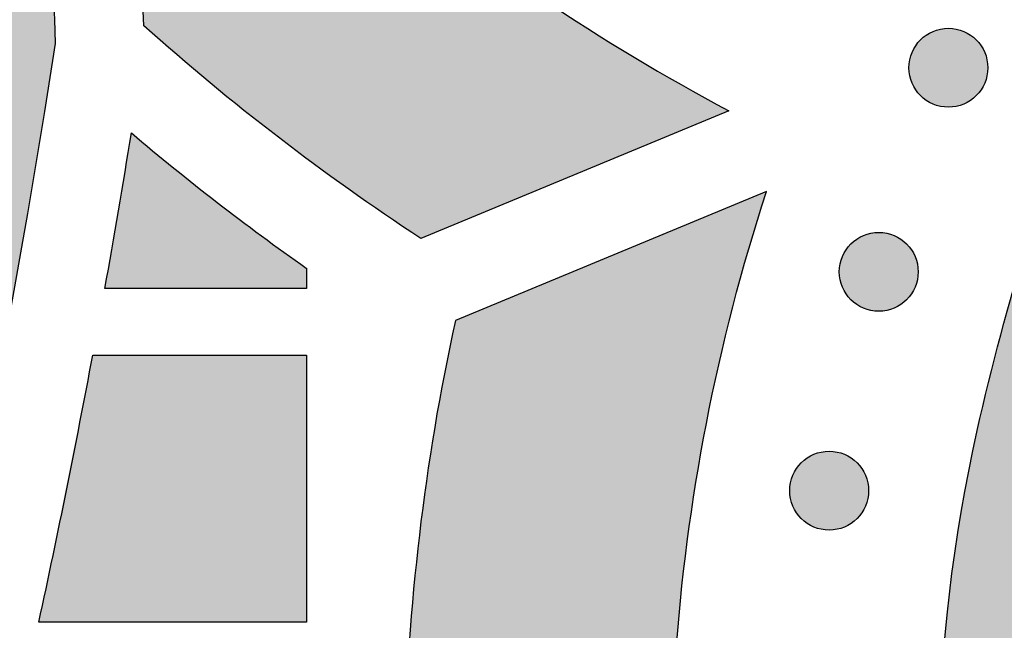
# Model space of a CAD drawing. Header units: millimetres. Extents: x -3873 to -97, y 912 to 4165.
# Tile 247 of 656: x -2923 to -2879, y 1368 to 1396. Entities that reach past the tile are written whole.
import ezdxf

# ---------------------------------------------------------------- set-up
doc = ezdxf.new("R2010")
doc.units = ezdxf.units.MM
doc.layers.add('pattern', color=7, linetype='Continuous', true_color=0x000000)

msp = doc.modelspace()

# ---------------------------------------------------------------- hatches: boundary and pattern name
at = {"layer": 'pattern'}
for points in [[(-2929.758, 1428.419), (-2930.401, 1420.543), (-2931.202, 1412.659), (-2932.162, 1404.769), (-2933.282, 1396.88), (-2934.563, 1388.995), (-2936.004, 1381.12), (-2937.606, 1373.26), (-2939.369, 1365.419), (-2941.292, 1357.602), (-2943.375, 1349.815), (-2945.618, 1342.062), (-2948.02, 1334.347), (-2950.579, 1326.677), (-2953.295, 1319.055), (-2956.165, 1311.487), (-2959.189, 1303.977), (-2962.364, 1296.53), (-2965.689, 1289.15), (-2969.161, 1281.841), (-2972.778, 1274.609), (-2976.537, 1267.458), (-2980.436, 1260.391), (-2984.472, 1253.413), (-2988.642, 1246.527), (-2992.942, 1239.738), (-2997.37, 1233.049), (-3001.922, 1226.463), (-3006.594, 1219.984), (-3011.383, 1213.615), (-3016.285, 1207.36), (-3021.297, 1201.22), (-3026.413, 1195.198), (-3024.311, 1195.964), (-3022.224, 1196.789), (-3020.157, 1197.673), (-3018.111, 1198.616), (-3016.088, 1199.616), (-3014.092, 1200.673), (-3012.124, 1201.785), (-3010.187, 1202.952), (-3008.283, 1204.173), (-3006.414, 1205.445), (-3004.583, 1206.767), (-3002.791, 1208.137), (-3001.04, 1209.555), (-2999.332, 1211.017), (-2997.668, 1212.523), (-2996.051, 1214.069), (-2988.979, 1224.053), (-2982.186, 1234.274), (-2975.684, 1244.722), (-2969.483, 1255.384), (-2963.595, 1266.247), (-2958.027, 1277.296), (-2952.79, 1288.518), (-2947.89, 1299.898), (-2943.335, 1311.42), (-2939.13, 1323.068), (-2935.281, 1334.827), (-2931.792, 1346.681), (-2928.665, 1358.612), (-2925.903, 1370.604), (-2923.506, 1382.64), (-2921.475, 1394.705), (-2921.561, 1396.876), (-2921.705, 1399.05), (-2921.908, 1401.223), (-2922.169, 1403.394), (-2922.49, 1405.561), (-2922.868, 1407.72), (-2923.305, 1409.87), (-2923.8, 1412.008), (-2924.352, 1414.132), (-2924.961, 1416.24), (-2925.626, 1418.329), (-2926.347, 1420.397), (-2927.121, 1422.442), (-2927.949, 1424.462), (-2928.828, 1426.455)], [(-2917.498, 1395.499), (-2917.631, 1398.178), (-2917.85, 1400.855), (-2918.153, 1403.527), (-2918.539, 1406.19), (-2919.01, 1408.839), (-2919.563, 1411.471), (-2920.198, 1414.081), (-2920.914, 1416.666), (-2919.397, 1414.767), (-2917.826, 1412.903), (-2916.204, 1411.078), (-2914.531, 1409.293), (-2912.809, 1407.551), (-2911.04, 1405.852), (-2909.225, 1404.2), (-2907.366, 1402.596), (-2905.466, 1401.042), (-2903.526, 1399.539), (-2901.548, 1398.089), (-2899.535, 1396.693), (-2897.488, 1395.353), (-2895.411, 1394.069), (-2893.305, 1392.843), (-2891.172, 1391.676), (-2905.033, 1385.94), (-2906.666, 1387.03), (-2908.28, 1388.151), (-2909.873, 1389.303), (-2911.444, 1390.485), (-2912.993, 1391.696), (-2914.519, 1392.936), (-2916.021, 1394.204)], [(-2823.86, 1315.405), (-2815.208, 1304.485), (-2816.607, 1304.214), (-2818.02, 1303.977), (-2819.445, 1303.775), (-2820.881, 1303.61), (-2822.327, 1303.482), (-2823.781, 1303.391), (-2825.243, 1303.337), (-2826.71, 1303.322), (-2828.18, 1303.346), (-2829.654, 1303.409), (-2831.128, 1303.51), (-2832.602, 1303.651), (-2834.073, 1303.832), (-2835.541, 1304.051), (-2837.003, 1304.31), (-2838.459, 1304.607), (-2839.906, 1304.943), (-2841.343, 1305.317), (-2842.768, 1305.729), (-2844.181, 1306.179), (-2845.579, 1306.665), (-2846.962, 1307.186), (-2848.327, 1307.743), (-2849.674, 1308.335), (-2851.001, 1308.959), (-2852.308, 1309.617), (-2853.592, 1310.306), (-2854.853, 1311.025), (-2856.09, 1311.773), (-2857.301, 1312.55), (-2858.487, 1313.354), (-2859.646, 1314.184), (-2860.634, 1314.928), (-2861.608, 1315.699), (-2862.568, 1316.495), (-2863.513, 1317.316), (-2864.441, 1318.162), (-2865.352, 1319.032), (-2866.245, 1319.926), (-2867.118, 1320.843), (-2867.972, 1321.783), (-2868.804, 1322.744), (-2869.615, 1323.727), (-2870.403, 1324.731), (-2871.168, 1325.754), (-2871.909, 1326.796), (-2872.625, 1327.856), (-2873.316, 1328.933), (-2873.981, 1330.026), (-2874.619, 1331.135), (-2875.23, 1332.258), (-2875.814, 1333.394), (-2876.37, 1334.543), (-2876.897, 1335.702), (-2877.396, 1336.872), (-2877.866, 1338.052), (-2878.307, 1339.239), (-2878.718, 1340.433), (-2879.101, 1341.634), (-2879.454, 1342.839), (-2879.777, 1344.048), (-2880.071, 1345.26), (-2880.335, 1346.474), (-2880.571, 1347.689), (-2880.88, 1349.516), (-2881.144, 1351.354), (-2881.363, 1353.202), (-2881.536, 1355.057), (-2881.663, 1356.918), (-2881.743, 1358.784), (-2881.777, 1360.653), (-2881.764, 1362.522), (-2881.704, 1364.39), (-2881.598, 1366.256), (-2881.445, 1368.117), (-2881.246, 1369.972), (-2881.001, 1371.82), (-2880.71, 1373.657), (-2880.375, 1375.484), (-2879.995, 1377.298), (-2879.492, 1379.452), (-2878.942, 1381.596), (-2878.346, 1383.728), (-2877.704, 1385.848), (-2877.016, 1387.953), (-2876.284, 1390.043), (-2875.507, 1392.116), (-2874.686, 1394.17), (-2859.445, 1400.477), (-2861.596, 1395.19), (-2863.602, 1389.843), (-2865.458, 1384.442), (-2867.164, 1378.994), (-2867.66, 1377.235), (-2868.107, 1375.456), (-2868.502, 1373.661), (-2868.845, 1371.851), (-2869.135, 1370.028), (-2869.372, 1368.196), (-2869.555, 1366.355), (-2869.683, 1364.509), (-2869.758, 1362.661), (-2869.777, 1360.811), (-2869.742, 1358.964), (-2869.653, 1357.12), (-2869.511, 1355.283), (-2869.314, 1353.456), (-2869.065, 1351.639), (-2868.765, 1349.836), (-2868.582, 1348.894), (-2868.377, 1347.953), (-2868.149, 1347.013), (-2867.898, 1346.075), (-2867.624, 1345.14), (-2867.328, 1344.209), (-2867.009, 1343.283), (-2866.667, 1342.362), (-2866.302, 1341.447), (-2865.915, 1340.54), (-2865.506, 1339.64), (-2865.075, 1338.749), (-2864.622, 1337.868), (-2864.148, 1336.997), (-2863.653, 1336.137), (-2863.138, 1335.29), (-2862.602, 1334.454), (-2862.047, 1333.632), (-2861.472, 1332.824), (-2860.879, 1332.03), (-2860.267, 1331.252), (-2859.639, 1330.49), (-2858.993, 1329.744), (-2858.331, 1329.015), (-2857.654, 1328.304), (-2856.961, 1327.611), (-2856.255, 1326.936), (-2855.535, 1326.28), (-2854.802, 1325.643), (-2854.058, 1325.025), (-2853.302, 1324.428), (-2852.536, 1323.851), (-2851.776, 1323.304), (-2851.002, 1322.772), (-2850.214, 1322.255), (-2849.413, 1321.754), (-2848.599, 1321.269), (-2847.772, 1320.8), (-2846.933, 1320.348), (-2846.083, 1319.913), (-2845.222, 1319.497), (-2844.351, 1319.098), (-2843.47, 1318.718), (-2842.58, 1318.358), (-2841.681, 1318.016), (-2840.774, 1317.694), (-2839.86, 1317.392), (-2838.939, 1317.109), (-2838.013, 1316.848), (-2837.081, 1316.606), (-2836.144, 1316.385), (-2835.204, 1316.185), (-2834.26, 1316.006), (-2833.314, 1315.847), (-2832.366, 1315.71), (-2831.416, 1315.593), (-2830.466, 1315.498), (-2829.517, 1315.423), (-2828.568, 1315.369), (-2827.621, 1315.335), (-2826.676, 1315.322), (-2825.733, 1315.33), (-2824.795, 1315.357)], [(-2882.551, 1392.359), (-2882.523, 1392.332), (-2882.494, 1392.305), (-2882.464, 1392.278), (-2882.433, 1392.252), (-2882.402, 1392.226), (-2882.369, 1392.201), (-2882.336, 1392.176), (-2882.302, 1392.152), (-2882.267, 1392.129), (-2882.231, 1392.106), (-2882.195, 1392.084), (-2882.157, 1392.063), (-2882.119, 1392.042), (-2882.081, 1392.022), (-2882.041, 1392.004), (-2882.001, 1391.986), (-2881.96, 1391.969), (-2881.919, 1391.953), (-2881.877, 1391.937), (-2881.835, 1391.923), (-2881.792, 1391.91), (-2881.748, 1391.898), (-2881.704, 1391.887), (-2881.66, 1391.877), (-2881.615, 1391.869), (-2881.57, 1391.861), (-2881.525, 1391.855), (-2881.48, 1391.849), (-2881.434, 1391.845), (-2881.388, 1391.842), (-2881.342, 1391.84), (-2881.296, 1391.84), (-2881.25, 1391.84), (-2881.204, 1391.842), (-2881.159, 1391.845), (-2881.113, 1391.849), (-2881.068, 1391.855), (-2881.022, 1391.861), (-2880.977, 1391.869), (-2880.933, 1391.877), (-2880.888, 1391.887), (-2880.845, 1391.898), (-2880.801, 1391.91), (-2880.758, 1391.923), (-2880.716, 1391.938), (-2880.674, 1391.953), (-2880.632, 1391.969), (-2880.592, 1391.986), (-2880.551, 1392.004), (-2880.512, 1392.023), (-2880.473, 1392.042), (-2880.435, 1392.063), (-2880.398, 1392.084), (-2880.362, 1392.106), (-2880.326, 1392.129), (-2880.291, 1392.152), (-2880.257, 1392.176), (-2880.224, 1392.201), (-2880.191, 1392.226), (-2880.159, 1392.252), (-2880.129, 1392.278), (-2880.099, 1392.305), (-2880.07, 1392.332), (-2880.042, 1392.36), (-2880.014, 1392.388), (-2879.987, 1392.417), (-2879.96, 1392.447), (-2879.934, 1392.477), (-2879.908, 1392.509), (-2879.883, 1392.541), (-2879.858, 1392.575), (-2879.834, 1392.609), (-2879.811, 1392.644), (-2879.788, 1392.68), (-2879.766, 1392.716), (-2879.745, 1392.753), (-2879.724, 1392.791), (-2879.705, 1392.83), (-2879.686, 1392.869), (-2879.668, 1392.91), (-2879.651, 1392.95), (-2879.635, 1392.992), (-2879.62, 1393.034), (-2879.606, 1393.076), (-2879.593, 1393.119), (-2879.581, 1393.162), (-2879.57, 1393.206), (-2879.56, 1393.251), (-2879.551, 1393.295), (-2879.543, 1393.34), (-2879.537, 1393.386), (-2879.532, 1393.431), (-2879.527, 1393.477), (-2879.524, 1393.522), (-2879.523, 1393.568), (-2879.522, 1393.614), (-2879.523, 1393.66), (-2879.525, 1393.706), (-2879.527, 1393.752), (-2879.532, 1393.798), (-2879.537, 1393.843), (-2879.543, 1393.888), (-2879.551, 1393.933), (-2879.56, 1393.978), (-2879.57, 1394.022), (-2879.581, 1394.066), (-2879.593, 1394.109), (-2879.606, 1394.152), (-2879.62, 1394.195), (-2879.635, 1394.237), (-2879.651, 1394.278), (-2879.668, 1394.319), (-2879.686, 1394.359), (-2879.705, 1394.398), (-2879.725, 1394.437), (-2879.745, 1394.475), (-2879.766, 1394.512), (-2879.788, 1394.549), (-2879.811, 1394.585), (-2879.835, 1394.62), (-2879.859, 1394.654), (-2879.883, 1394.687), (-2879.908, 1394.719), (-2879.934, 1394.751), (-2879.96, 1394.782), (-2879.987, 1394.812), (-2880.014, 1394.841), (-2880.042, 1394.869), (-2880.07, 1394.896), (-2880.099, 1394.924), (-2880.129, 1394.95), (-2880.16, 1394.976), (-2880.191, 1395.002), (-2880.224, 1395.027), (-2880.257, 1395.052), (-2880.291, 1395.076), (-2880.326, 1395.1), (-2880.362, 1395.122), (-2880.398, 1395.144), (-2880.436, 1395.166), (-2880.474, 1395.186), (-2880.512, 1395.206), (-2880.552, 1395.225), (-2880.592, 1395.243), (-2880.633, 1395.26), (-2880.674, 1395.276), (-2880.716, 1395.291), (-2880.758, 1395.305), (-2880.801, 1395.318), (-2880.845, 1395.33), (-2880.889, 1395.341), (-2880.933, 1395.351), (-2880.978, 1395.36), (-2881.023, 1395.367), (-2881.068, 1395.374), (-2881.113, 1395.379), (-2881.159, 1395.383), (-2881.205, 1395.386), (-2881.251, 1395.388), (-2881.297, 1395.388), (-2881.342, 1395.388), (-2881.388, 1395.386), (-2881.434, 1395.383), (-2881.48, 1395.379), (-2881.525, 1395.374), (-2881.571, 1395.367), (-2881.615, 1395.359), (-2881.66, 1395.351), (-2881.704, 1395.341), (-2881.748, 1395.33), (-2881.792, 1395.318), (-2881.835, 1395.305), (-2881.877, 1395.291), (-2881.919, 1395.276), (-2881.961, 1395.259), (-2882.001, 1395.242), (-2882.041, 1395.224), (-2882.081, 1395.206), (-2882.12, 1395.186), (-2882.158, 1395.165), (-2882.195, 1395.144), (-2882.231, 1395.122), (-2882.267, 1395.099), (-2882.302, 1395.076), (-2882.336, 1395.052), (-2882.369, 1395.027), (-2882.402, 1395.002), (-2882.433, 1394.976), (-2882.464, 1394.95), (-2882.494, 1394.923), (-2882.523, 1394.896), (-2882.551, 1394.869), (-2882.579, 1394.84), (-2882.606, 1394.811), (-2882.633, 1394.782), (-2882.659, 1394.751), (-2882.685, 1394.719), (-2882.71, 1394.687), (-2882.734, 1394.653), (-2882.758, 1394.619), (-2882.782, 1394.584), (-2882.805, 1394.549), (-2882.827, 1394.512), (-2882.848, 1394.475), (-2882.868, 1394.437), (-2882.888, 1394.398), (-2882.907, 1394.359), (-2882.925, 1394.319), (-2882.942, 1394.278), (-2882.958, 1394.237), (-2882.973, 1394.195), (-2882.987, 1394.152), (-2883, 1394.109), (-2883.012, 1394.066), (-2883.023, 1394.022), (-2883.033, 1393.978), (-2883.042, 1393.933), (-2883.049, 1393.888), (-2883.056, 1393.843), (-2883.061, 1393.797), (-2883.065, 1393.752), (-2883.068, 1393.706), (-2883.07, 1393.66), (-2883.071, 1393.614), (-2883.07, 1393.568), (-2883.068, 1393.522), (-2883.065, 1393.476), (-2883.061, 1393.431), (-2883.056, 1393.385), (-2883.049, 1393.34), (-2883.042, 1393.295), (-2883.033, 1393.25), (-2883.023, 1393.206), (-2883.012, 1393.162), (-2883, 1393.119), (-2882.987, 1393.076), (-2882.973, 1393.033), (-2882.958, 1392.991), (-2882.942, 1392.95), (-2882.925, 1392.909), (-2882.907, 1392.869), (-2882.888, 1392.83), (-2882.868, 1392.791), (-2882.848, 1392.753), (-2882.826, 1392.716), (-2882.804, 1392.679), (-2882.782, 1392.644), (-2882.758, 1392.609), (-2882.734, 1392.575), (-2882.71, 1392.541), (-2882.684, 1392.509), (-2882.659, 1392.477), (-2882.632, 1392.446), (-2882.606, 1392.417), (-2882.578, 1392.388)], [(-2918.059, 1390.684), (-2916.144, 1389.096), (-2914.193, 1387.553), (-2912.206, 1386.054), (-2910.187, 1384.602), (-2910.187, 1383.686), (-2919.251, 1383.685)], [(-2835.741, 1280.179), (-2835.085, 1280.369), (-2834.43, 1280.571), (-2833.778, 1280.785), (-2833.129, 1281.012), (-2832.482, 1281.252), (-2831.839, 1281.504), (-2831.199, 1281.768), (-2830.564, 1282.045), (-2829.933, 1282.334), (-2829.306, 1282.634), (-2828.685, 1282.947), (-2828.069, 1283.272), (-2827.459, 1283.608), (-2826.855, 1283.956), (-2826.257, 1284.316), (-2825.666, 1284.686), (-2825.082, 1285.067), (-2824.506, 1285.46), (-2823.937, 1285.863), (-2823.376, 1286.276), (-2822.823, 1286.699), (-2822.279, 1287.132), (-2821.743, 1287.575), (-2821.217, 1288.027), (-2820.699, 1288.489), (-2820.192, 1288.959), (-2819.693, 1289.437), (-2819.205, 1289.924), (-2818.727, 1290.419), (-2818.259, 1290.921), (-2817.802, 1291.431), (-2817.355, 1291.948), (-2818.939, 1291.75), (-2820.534, 1291.589), (-2822.139, 1291.465), (-2823.753, 1291.38), (-2825.374, 1291.332), (-2827.001, 1291.324), (-2828.632, 1291.354), (-2830.266, 1291.424), (-2831.902, 1291.534), (-2833.539, 1291.683), (-2835.174, 1291.873), (-2836.806, 1292.102), (-2838.435, 1292.372), (-2840.057, 1292.681), (-2841.673, 1293.03), (-2843.28, 1293.418), (-2844.877, 1293.845), (-2846.463, 1294.311), (-2848.036, 1294.815), (-2849.595, 1295.356), (-2851.139, 1295.935), (-2852.666, 1296.55), (-2854.174, 1297.201), (-2855.664, 1297.886), (-2857.133, 1298.606), (-2858.581, 1299.359), (-2860.005, 1300.144), (-2861.407, 1300.96), (-2862.783, 1301.807), (-2864.134, 1302.682), (-2865.458, 1303.586), (-2866.755, 1304.517), (-2867.965, 1305.428), (-2869.159, 1306.372), (-2870.334, 1307.346), (-2871.491, 1308.352), (-2872.627, 1309.387), (-2873.743, 1310.453), (-2874.836, 1311.548), (-2875.905, 1312.671), (-2876.95, 1313.821), (-2877.97, 1314.999), (-2878.962, 1316.202), (-2879.927, 1317.431), (-2880.864, 1318.684), (-2881.771, 1319.959), (-2882.648, 1321.257), (-2883.494, 1322.576), (-2884.308, 1323.915), (-2885.089, 1325.272), (-2885.838, 1326.647), (-2886.553, 1328.039), (-2887.233, 1329.445), (-2887.879, 1330.865), (-2888.49, 1332.298), (-2889.065, 1333.742), (-2889.605, 1335.195), (-2890.109, 1336.658), (-2890.577, 1338.128), (-2891.009, 1339.603), (-2891.405, 1341.084), (-2891.765, 1342.568), (-2892.089, 1344.054), (-2892.377, 1345.541), (-2892.814, 1348.173), (-2893.171, 1350.826), (-2893.447, 1353.496), (-2893.64, 1356.18), (-2893.75, 1358.873), (-2893.776, 1361.573), (-2893.718, 1364.275), (-2893.576, 1366.976), (-2893.35, 1369.67), (-2893.041, 1372.355), (-2892.648, 1375.026), (-2892.173, 1377.68), (-2891.617, 1380.313), (-2890.981, 1382.921), (-2890.267, 1385.5), (-2889.477, 1388.048), (-2903.479, 1382.253), (-2903.971, 1379.872), (-2904.406, 1377.474), (-2904.782, 1375.061), (-2905.098, 1372.636), (-2905.355, 1370.201), (-2905.551, 1367.759), (-2905.687, 1365.31), (-2905.762, 1362.859), (-2905.776, 1360.406), (-2905.729, 1357.954), (-2905.621, 1355.506), (-2905.453, 1353.063), (-2905.224, 1350.629), (-2904.936, 1348.204), (-2904.589, 1345.792), (-2904.184, 1343.394), (-2903.909, 1341.96), (-2903.605, 1340.522), (-2903.272, 1339.082), (-2902.909, 1337.64), (-2902.517, 1336.198), (-2902.094, 1334.755), (-2901.641, 1333.314), (-2901.158, 1331.874), (-2900.643, 1330.437), (-2900.098, 1329.003), (-2899.522, 1327.574), (-2898.915, 1326.151), (-2898.277, 1324.734), (-2897.607, 1323.325), (-2896.907, 1321.924), (-2896.176, 1320.533), (-2895.415, 1319.152), (-2894.622, 1317.782), (-2893.8, 1316.425), (-2892.947, 1315.082), (-2892.065, 1313.752), (-2891.154, 1312.439), (-2890.213, 1311.141), (-2889.244, 1309.861), (-2888.246, 1308.599), (-2887.222, 1307.356), (-2886.17, 1306.133), (-2885.092, 1304.931), (-2883.988, 1303.75), (-2882.858, 1302.593), (-2881.705, 1301.458), (-2880.527, 1300.348), (-2879.327, 1299.262), (-2878.105, 1298.202), (-2876.861, 1297.168), (-2875.597, 1296.161), (-2874.313, 1295.182), (-2873.011, 1294.23), (-2871.69, 1293.307), (-2870.353, 1292.413), (-2869, 1291.549), (-2867.632, 1290.714), (-2866.25, 1289.909), (-2864.855, 1289.135), (-2863.448, 1288.392), (-2862.03, 1287.679), (-2860.602, 1286.998), (-2859.165, 1286.349), (-2857.72, 1285.73), (-2856.268, 1285.143), (-2854.811, 1284.588), (-2853.348, 1284.064), (-2851.881, 1283.572), (-2850.41, 1283.111), (-2848.938, 1282.681), (-2847.465, 1282.282), (-2845.991, 1281.914), (-2844.518, 1281.577), (-2843.047, 1281.27), (-2841.577, 1280.993), (-2840.112, 1280.746), (-2838.65, 1280.528), (-2837.193, 1280.34)], [(-2885.685, 1383.183), (-2885.657, 1383.156), (-2885.628, 1383.129), (-2885.598, 1383.102), (-2885.567, 1383.076), (-2885.535, 1383.05), (-2885.503, 1383.025), (-2885.47, 1383), (-2885.436, 1382.976), (-2885.401, 1382.953), (-2885.365, 1382.93), (-2885.328, 1382.908), (-2885.291, 1382.887), (-2885.253, 1382.866), (-2885.214, 1382.846), (-2885.175, 1382.828), (-2885.135, 1382.81), (-2885.094, 1382.793), (-2885.053, 1382.777), (-2885.011, 1382.761), (-2884.968, 1382.747), (-2884.925, 1382.734), (-2884.882, 1382.722), (-2884.838, 1382.711), (-2884.794, 1382.701), (-2884.749, 1382.693), (-2884.704, 1382.685), (-2884.659, 1382.679), (-2884.613, 1382.673), (-2884.568, 1382.669), (-2884.522, 1382.666), (-2884.476, 1382.664), (-2884.43, 1382.664), (-2884.384, 1382.664), (-2884.338, 1382.666), (-2884.293, 1382.669), (-2884.247, 1382.673), (-2884.202, 1382.679), (-2884.156, 1382.685), (-2884.111, 1382.693), (-2884.067, 1382.701), (-2884.022, 1382.711), (-2883.978, 1382.722), (-2883.935, 1382.734), (-2883.892, 1382.747), (-2883.85, 1382.762), (-2883.808, 1382.777), (-2883.766, 1382.793), (-2883.726, 1382.81), (-2883.685, 1382.828), (-2883.646, 1382.847), (-2883.607, 1382.866), (-2883.569, 1382.887), (-2883.532, 1382.908), (-2883.496, 1382.93), (-2883.46, 1382.953), (-2883.425, 1382.976), (-2883.391, 1383), (-2883.357, 1383.025), (-2883.325, 1383.05), (-2883.293, 1383.076), (-2883.263, 1383.102), (-2883.233, 1383.129), (-2883.204, 1383.156), (-2883.176, 1383.184), (-2883.148, 1383.212), (-2883.121, 1383.241), (-2883.094, 1383.271), (-2883.068, 1383.301), (-2883.042, 1383.333), (-2883.017, 1383.365), (-2882.992, 1383.399), (-2882.968, 1383.433), (-2882.945, 1383.468), (-2882.922, 1383.503), (-2882.9, 1383.54), (-2882.879, 1383.577), (-2882.858, 1383.615), (-2882.839, 1383.654), (-2882.82, 1383.693), (-2882.802, 1383.734), (-2882.785, 1383.774), (-2882.769, 1383.816), (-2882.754, 1383.858), (-2882.74, 1383.9), (-2882.727, 1383.943), (-2882.715, 1383.986), (-2882.704, 1384.03), (-2882.694, 1384.075), (-2882.685, 1384.119), (-2882.677, 1384.164), (-2882.671, 1384.21), (-2882.666, 1384.255), (-2882.661, 1384.301), (-2882.658, 1384.346), (-2882.657, 1384.392), (-2882.656, 1384.438), (-2882.657, 1384.484), (-2882.658, 1384.53), (-2882.661, 1384.576), (-2882.666, 1384.621), (-2882.671, 1384.667), (-2882.677, 1384.712), (-2882.685, 1384.757), (-2882.694, 1384.802), (-2882.704, 1384.846), (-2882.715, 1384.89), (-2882.727, 1384.933), (-2882.74, 1384.976), (-2882.754, 1385.019), (-2882.769, 1385.061), (-2882.785, 1385.102), (-2882.802, 1385.143), (-2882.82, 1385.183), (-2882.839, 1385.222), (-2882.859, 1385.261), (-2882.879, 1385.299), (-2882.9, 1385.336), (-2882.922, 1385.373), (-2882.945, 1385.409), (-2882.968, 1385.444), (-2882.993, 1385.478), (-2883.017, 1385.511), (-2883.042, 1385.543), (-2883.068, 1385.575), (-2883.094, 1385.606), (-2883.121, 1385.636), (-2883.148, 1385.665), (-2883.176, 1385.693), (-2883.204, 1385.72), (-2883.233, 1385.747), (-2883.263, 1385.774), (-2883.294, 1385.8), (-2883.325, 1385.826), (-2883.358, 1385.851), (-2883.391, 1385.876), (-2883.425, 1385.9), (-2883.46, 1385.924), (-2883.496, 1385.946), (-2883.532, 1385.968), (-2883.57, 1385.99), (-2883.608, 1386.01), (-2883.646, 1386.03), (-2883.686, 1386.049), (-2883.726, 1386.066), (-2883.767, 1386.084), (-2883.808, 1386.1), (-2883.85, 1386.115), (-2883.892, 1386.129), (-2883.935, 1386.142), (-2883.979, 1386.154), (-2884.023, 1386.165), (-2884.067, 1386.175), (-2884.112, 1386.184), (-2884.157, 1386.191), (-2884.202, 1386.198), (-2884.247, 1386.203), (-2884.293, 1386.207), (-2884.339, 1386.21), (-2884.385, 1386.212), (-2884.431, 1386.212), (-2884.476, 1386.212), (-2884.522, 1386.21), (-2884.568, 1386.207), (-2884.614, 1386.203), (-2884.659, 1386.198), (-2884.704, 1386.191), (-2884.749, 1386.183), (-2884.794, 1386.175), (-2884.838, 1386.165), (-2884.882, 1386.154), (-2884.926, 1386.142), (-2884.969, 1386.129), (-2885.011, 1386.115), (-2885.053, 1386.1), (-2885.094, 1386.083), (-2885.135, 1386.066), (-2885.175, 1386.048), (-2885.215, 1386.03), (-2885.253, 1386.01), (-2885.291, 1385.989), (-2885.329, 1385.968), (-2885.365, 1385.946), (-2885.401, 1385.923), (-2885.436, 1385.9), (-2885.47, 1385.876), (-2885.503, 1385.851), (-2885.536, 1385.826), (-2885.567, 1385.8), (-2885.598, 1385.774), (-2885.628, 1385.747), (-2885.657, 1385.72), (-2885.685, 1385.693), (-2885.713, 1385.664), (-2885.74, 1385.635), (-2885.766, 1385.606), (-2885.793, 1385.575), (-2885.818, 1385.543), (-2885.844, 1385.511), (-2885.868, 1385.477), (-2885.892, 1385.443), (-2885.916, 1385.408), (-2885.939, 1385.373), (-2885.961, 1385.336), (-2885.982, 1385.299), (-2886.002, 1385.261), (-2886.022, 1385.222), (-2886.041, 1385.183), (-2886.059, 1385.143), (-2886.076, 1385.102), (-2886.092, 1385.061), (-2886.107, 1385.019), (-2886.121, 1384.976), (-2886.134, 1384.933), (-2886.146, 1384.89), (-2886.157, 1384.846), (-2886.167, 1384.802), (-2886.176, 1384.757), (-2886.183, 1384.712), (-2886.19, 1384.667), (-2886.195, 1384.621), (-2886.199, 1384.576), (-2886.202, 1384.53), (-2886.204, 1384.484), (-2886.205, 1384.438), (-2886.204, 1384.392), (-2886.202, 1384.346), (-2886.199, 1384.3), (-2886.195, 1384.255), (-2886.19, 1384.209), (-2886.183, 1384.164), (-2886.176, 1384.119), (-2886.167, 1384.074), (-2886.157, 1384.03), (-2886.146, 1383.986), (-2886.134, 1383.943), (-2886.121, 1383.9), (-2886.107, 1383.857), (-2886.092, 1383.815), (-2886.076, 1383.774), (-2886.059, 1383.733), (-2886.041, 1383.693), (-2886.022, 1383.654), (-2886.002, 1383.615), (-2885.982, 1383.577), (-2885.96, 1383.54), (-2885.938, 1383.503), (-2885.916, 1383.468), (-2885.892, 1383.433), (-2885.868, 1383.398), (-2885.844, 1383.365), (-2885.818, 1383.333), (-2885.793, 1383.301), (-2885.766, 1383.27), (-2885.74, 1383.241), (-2885.712, 1383.212)], [(-2922.225, 1368.685), (-2919.8, 1380.685), (-2910.187, 1380.686), (-2910.186, 1368.686)], [(-2887.914, 1373.341), (-2887.886, 1373.314), (-2887.857, 1373.287), (-2887.827, 1373.26), (-2887.796, 1373.234), (-2887.765, 1373.208), (-2887.732, 1373.183), (-2887.699, 1373.158), (-2887.665, 1373.134), (-2887.63, 1373.111), (-2887.594, 1373.088), (-2887.558, 1373.066), (-2887.52, 1373.045), (-2887.482, 1373.024), (-2887.444, 1373.004), (-2887.404, 1372.986), (-2887.364, 1372.968), (-2887.323, 1372.951), (-2887.282, 1372.934), (-2887.24, 1372.919), (-2887.197, 1372.905), (-2887.155, 1372.892), (-2887.111, 1372.88), (-2887.067, 1372.869), (-2887.023, 1372.859), (-2886.978, 1372.851), (-2886.933, 1372.843), (-2886.888, 1372.836), (-2886.843, 1372.831), (-2886.797, 1372.827), (-2886.751, 1372.824), (-2886.705, 1372.822), (-2886.659, 1372.822), (-2886.613, 1372.822), (-2886.567, 1372.824), (-2886.522, 1372.827), (-2886.476, 1372.831), (-2886.431, 1372.837), (-2886.385, 1372.843), (-2886.34, 1372.851), (-2886.296, 1372.859), (-2886.251, 1372.869), (-2886.208, 1372.88), (-2886.164, 1372.892), (-2886.121, 1372.905), (-2886.079, 1372.919), (-2886.037, 1372.935), (-2885.995, 1372.951), (-2885.955, 1372.968), (-2885.914, 1372.986), (-2885.875, 1373.004), (-2885.836, 1373.024), (-2885.798, 1373.045), (-2885.761, 1373.066), (-2885.725, 1373.088), (-2885.689, 1373.111), (-2885.654, 1373.134), (-2885.62, 1373.158), (-2885.587, 1373.183), (-2885.554, 1373.208), (-2885.522, 1373.234), (-2885.492, 1373.26), (-2885.462, 1373.287), (-2885.433, 1373.314), (-2885.405, 1373.341), (-2885.377, 1373.37), (-2885.35, 1373.399), (-2885.323, 1373.429), (-2885.297, 1373.459), (-2885.271, 1373.491), (-2885.246, 1373.523), (-2885.221, 1373.557), (-2885.197, 1373.591), (-2885.174, 1373.626), (-2885.151, 1373.661), (-2885.129, 1373.698), (-2885.108, 1373.735), (-2885.087, 1373.773), (-2885.068, 1373.812), (-2885.049, 1373.851), (-2885.031, 1373.891), (-2885.014, 1373.932), (-2884.998, 1373.974), (-2884.983, 1374.015), (-2884.969, 1374.058), (-2884.956, 1374.101), (-2884.944, 1374.144), (-2884.933, 1374.188), (-2884.923, 1374.233), (-2884.914, 1374.277), (-2884.906, 1374.322), (-2884.9, 1374.367), (-2884.895, 1374.413), (-2884.89, 1374.459), (-2884.887, 1374.504), (-2884.886, 1374.55), (-2884.885, 1374.596), (-2884.886, 1374.642), (-2884.887, 1374.688), (-2884.89, 1374.734), (-2884.895, 1374.779), (-2884.9, 1374.825), (-2884.906, 1374.87), (-2884.914, 1374.915), (-2884.923, 1374.96), (-2884.933, 1375.004), (-2884.944, 1375.048), (-2884.956, 1375.091), (-2884.969, 1375.134), (-2884.983, 1375.177), (-2884.998, 1375.219), (-2885.014, 1375.26), (-2885.031, 1375.301), (-2885.049, 1375.341), (-2885.068, 1375.38), (-2885.088, 1375.419), (-2885.108, 1375.457), (-2885.129, 1375.494), (-2885.151, 1375.531), (-2885.174, 1375.567), (-2885.198, 1375.602), (-2885.222, 1375.636), (-2885.246, 1375.669), (-2885.271, 1375.701), (-2885.297, 1375.733), (-2885.323, 1375.764), (-2885.35, 1375.794), (-2885.377, 1375.823), (-2885.405, 1375.851), (-2885.433, 1375.878), (-2885.462, 1375.905), (-2885.492, 1375.932), (-2885.523, 1375.958), (-2885.554, 1375.984), (-2885.587, 1376.009), (-2885.62, 1376.034), (-2885.654, 1376.058), (-2885.689, 1376.081), (-2885.725, 1376.104), (-2885.761, 1376.126), (-2885.799, 1376.147), (-2885.837, 1376.168), (-2885.875, 1376.188), (-2885.915, 1376.206), (-2885.955, 1376.224), (-2885.996, 1376.241), (-2886.037, 1376.258), (-2886.079, 1376.273), (-2886.121, 1376.287), (-2886.164, 1376.3), (-2886.208, 1376.312), (-2886.252, 1376.323), (-2886.296, 1376.333), (-2886.341, 1376.341), (-2886.386, 1376.349), (-2886.431, 1376.356), (-2886.476, 1376.361), (-2886.522, 1376.365), (-2886.568, 1376.368), (-2886.614, 1376.37), (-2886.66, 1376.37), (-2886.705, 1376.37), (-2886.751, 1376.368), (-2886.797, 1376.365), (-2886.843, 1376.361), (-2886.888, 1376.355), (-2886.934, 1376.349), (-2886.978, 1376.341), (-2887.023, 1376.333), (-2887.067, 1376.323), (-2887.111, 1376.312), (-2887.155, 1376.3), (-2887.198, 1376.287), (-2887.24, 1376.273), (-2887.282, 1376.257), (-2887.324, 1376.241), (-2887.364, 1376.224), (-2887.404, 1376.206), (-2887.444, 1376.188), (-2887.483, 1376.168), (-2887.521, 1376.147), (-2887.558, 1376.126), (-2887.594, 1376.104), (-2887.63, 1376.081), (-2887.665, 1376.058), (-2887.699, 1376.034), (-2887.732, 1376.009), (-2887.765, 1375.984), (-2887.796, 1375.958), (-2887.827, 1375.932), (-2887.857, 1375.905), (-2887.886, 1375.878), (-2887.914, 1375.851), (-2887.942, 1375.822), (-2887.969, 1375.793), (-2887.996, 1375.763), (-2888.022, 1375.733), (-2888.048, 1375.701), (-2888.073, 1375.669), (-2888.097, 1375.635), (-2888.121, 1375.601), (-2888.145, 1375.566), (-2888.168, 1375.531), (-2888.19, 1375.494), (-2888.211, 1375.457), (-2888.231, 1375.419), (-2888.251, 1375.38), (-2888.27, 1375.341), (-2888.288, 1375.301), (-2888.305, 1375.26), (-2888.321, 1375.219), (-2888.336, 1375.177), (-2888.35, 1375.134), (-2888.363, 1375.091), (-2888.375, 1375.048), (-2888.386, 1375.004), (-2888.396, 1374.959), (-2888.405, 1374.915), (-2888.412, 1374.87), (-2888.419, 1374.825), (-2888.424, 1374.779), (-2888.428, 1374.733), (-2888.431, 1374.688), (-2888.433, 1374.642), (-2888.434, 1374.596), (-2888.433, 1374.55), (-2888.431, 1374.504), (-2888.428, 1374.458), (-2888.424, 1374.413), (-2888.419, 1374.367), (-2888.412, 1374.322), (-2888.405, 1374.277), (-2888.396, 1374.232), (-2888.386, 1374.188), (-2888.375, 1374.144), (-2888.363, 1374.101), (-2888.35, 1374.058), (-2888.336, 1374.015), (-2888.321, 1373.973), (-2888.305, 1373.932), (-2888.288, 1373.891), (-2888.27, 1373.851), (-2888.251, 1373.812), (-2888.231, 1373.773), (-2888.211, 1373.735), (-2888.189, 1373.698), (-2888.167, 1373.661), (-2888.145, 1373.625), (-2888.121, 1373.591), (-2888.097, 1373.556), (-2888.073, 1373.523), (-2888.047, 1373.491), (-2888.022, 1373.459), (-2887.995, 1373.428), (-2887.969, 1373.398), (-2887.941, 1373.369)]]:
    msp.add_hatch(color=256, dxfattribs=at).paths.add_polyline_path(points, flags=0)

# ---------------------------------------------------------------- linework, layer by layer
for p, q in [((-2891.172, 1391.676), (-2905.033, 1385.94)), ((-2889.477, 1388.048), (-2903.479, 1382.253))]:
    msp.add_line(p, q, dxfattribs=at)
for points in [[(-2910.187, 1384.602), (-2910.187, 1383.686), (-2919.251, 1383.685)], [(-2919.8, 1380.685), (-2910.187, 1380.686), (-2910.186, 1368.686), (-2922.225, 1368.685)]]:
    msp.add_lwpolyline(points, dxfattribs=at)
for centre in [(-2881.296, 1393.614), (-2884.43, 1384.438), (-2886.659, 1374.596)]:
    msp.add_circle(centre, 1.774, dxfattribs=at)
for centre, radius, start, end in [((-3002.92, 1392.57), 81.472, 1.50147, 26.10405), ((-3002.92, 1392.57), 85.472, 1.96322, 16.37439), ((-2847.712, 1473.594), 92.733, 217.87127, 242.05244), ((-3328.434, 1457.006), 411.7, 323.83713, 351.29627), ((-3328.435, 1457.006), 415.701, 349.8411, 350.81964), ((-2847.712, 1473.594), 108.733, 229.68617, 234.92987), ((-2807.006, 1361.068), 98.772, 167.61482, 190.30811), ((-3328.434, 1457.006), 415.7, 347.73326, 349.42071)]:
    msp.add_arc(centre, radius, start, end, dxfattribs=at)
at = {"layer": 'pattern', "extrusion": (0, 0, -1)}
for centre, radius, start, end in [((2847.712, 1473.594), 104.733, 303.18239, 311.78393), ((2779.578, 1354.97), 102.87, 12.53596, 22.39957), ((2807.006, 1361.068), 86.772, 349.69189, 18.11523), ((2807.006, 1361.068), 74.772, 349.69189, 12.53596)]:
    msp.add_arc(centre, radius, start, end, dxfattribs=at)

doc.saveas('drawing.dxf')
